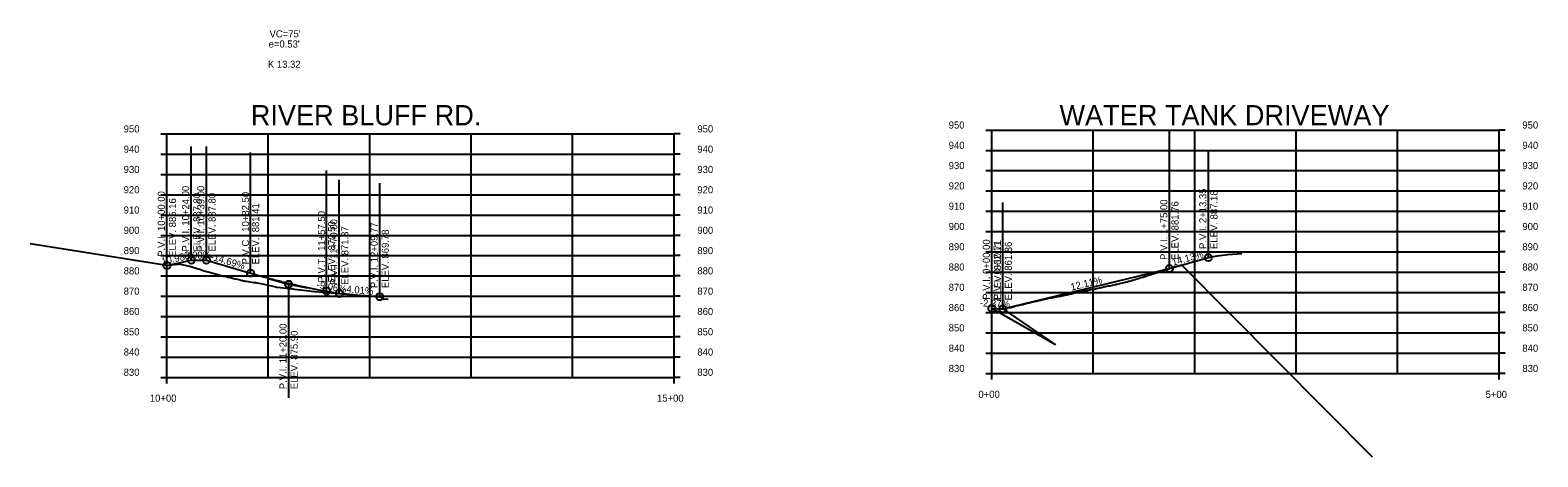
# Model space of a CAD drawing. Extents: x 1486524 to 1499135, y 326561 to 337924.
# Drawn here: x 1497649 to 1499135, y 331043 to 331464 of the extents above; entities that cross this region are included whole.
import ezdxf

# ---------------------------------------------------------------- set-up
doc = ezdxf.new("R2010")
doc.units = 0
for name, color, linetype in [('E_Const Align', 7, 'Continuous'), ('E_Const Align Station', 7, 'Continuous'), ('E_Ownership Information', 7, 'Continuous'), ('E_Proposed ROW Fig Annot', 7, 'Continuous'), ('E_Tract Number', 7, 'Continuous'), ('R_Vert Alg', 7, 'Continuous'), ('R_Vert Alg Annot', 7, 'Continuous')]:
    doc.layers.add(name, color=color, linetype=linetype)

msp = doc.modelspace()

# ---------------------------------------------------------------- linework, layer by layer
at = {"layer": 'E_Const Align'}
for p, q in [((1497777.7, 331361.7), (1497783.7, 331361.7)), ((1497777.7, 331361.7), (1497783.7, 331361.7)), ((1497783.7, 331121.7), (1497783.7, 331361.7)), ((1498283.7, 331121.7), (1498283.7, 331361.7)), ((1498289.7, 331361.7), (1498283.7, 331361.7)), ((1498289.7, 331361.7), (1498283.7, 331361.7)), ((1498591.1, 331365.5), (1498597.1, 331365.5)), ((1498591.1, 331365.5), (1498597.1, 331365.5)), ((1498597.1, 331125.5), (1498597.1, 331365.5)), ((1499097.1, 331125.5), (1499097.1, 331365.5)), ((1499103.1, 331365.5), (1499097.1, 331365.5)), ((1499103.1, 331365.5), (1499097.1, 331365.5)), ((1498591.1, 331345.5), (1498597.1, 331345.5)), ((1499103.1, 331345.5), (1499097.1, 331345.5)), ((1497777.7, 331341.7), (1497783.7, 331341.7)), ((1498289.7, 331341.7), (1498283.7, 331341.7)), ((1497777.7, 331321.7), (1497783.7, 331321.7)), ((1498289.7, 331321.7), (1498283.7, 331321.7)), ((1498591.1, 331325.5), (1498597.1, 331325.5)), ((1499103.1, 331325.5), (1499097.1, 331325.5)), ((1497777.7, 331301.7), (1497783.7, 331301.7)), ((1498289.7, 331301.7), (1498283.7, 331301.7)), ((1498591.1, 331305.5), (1498597.1, 331305.5)), ((1499103.1, 331305.5), (1499097.1, 331305.5)), ((1497777.7, 331281.7), (1497783.7, 331281.7)), ((1498289.7, 331281.7), (1498283.7, 331281.7)), ((1498591.1, 331285.5), (1498597.1, 331285.5)), ((1499103.1, 331285.5), (1499097.1, 331285.5)), ((1497777.7, 331261.7), (1497783.7, 331261.7)), ((1498289.7, 331261.7), (1498283.7, 331261.7)), ((1498591.1, 331265.5), (1498597.1, 331265.5)), ((1499103.1, 331265.5), (1499097.1, 331265.5)), ((1497777.7, 331241.7), (1497783.7, 331241.7)), ((1498289.7, 331241.7), (1498283.7, 331241.7)), ((1498591.1, 331245.5), (1498597.1, 331245.5)), ((1499103.1, 331245.5), (1499097.1, 331245.5)), ((1497777.7, 331221.7), (1497783.7, 331221.7)), ((1498289.7, 331221.7), (1498283.7, 331221.7)), ((1498591.1, 331225.5), (1498597.1, 331225.5)), ((1499103.1, 331225.5), (1499097.1, 331225.5)), ((1497777.7, 331201.7), (1497783.7, 331201.7)), ((1498289.7, 331201.7), (1498283.7, 331201.7)), ((1498591.1, 331205.5), (1498597.1, 331205.5)), ((1499103.1, 331205.5), (1499097.1, 331205.5)), ((1497777.7, 331181.7), (1497783.7, 331181.7)), ((1498289.7, 331181.7), (1498283.7, 331181.7)), ((1498591.1, 331185.5), (1498597.1, 331185.5)), ((1499103.1, 331185.5), (1499097.1, 331185.5)), ((1497777.7, 331161.7), (1497783.7, 331161.7)), ((1498289.7, 331161.7), (1498283.7, 331161.7)), ((1498591.1, 331165.5), (1498597.1, 331165.5)), ((1499103.1, 331165.5), (1499097.1, 331165.5)), ((1497777.7, 331141.7), (1497783.7, 331141.7)), ((1498289.7, 331141.7), (1498283.7, 331141.7)), ((1498591.1, 331145.5), (1498597.1, 331145.5)), ((1499103.1, 331145.5), (1499097.1, 331145.5)), ((1498591.1, 331125.5), (1498597.1, 331125.5)), ((1498597.1, 331125.5), (1499097.1, 331125.5)), ((1498597.1, 331119.5), (1498597.1, 331125.5)), ((1499103.1, 331125.5), (1499097.1, 331125.5)), ((1499097.1, 331119.5), (1499097.1, 331125.5)), ((1497777.7, 331121.7), (1497783.7, 331121.7)), ((1497783.7, 331121.7), (1498283.7, 331121.7)), ((1497783.7, 331115.7), (1497783.7, 331121.7)), ((1498289.7, 331121.7), (1498283.7, 331121.7)), ((1498283.7, 331115.7), (1498283.7, 331121.7))]:
    msp.add_line(p, q, dxfattribs=at)
at = {"layer": 'E_Ownership Information'}
for p, q in [((1497783.7, 331361.7), (1498283.7, 331361.7)), ((1497783.7, 331361.7), (1498283.7, 331361.7)), ((1497883.7, 331121.7), (1497883.7, 331361.7)), ((1497983.7, 331121.7), (1497983.7, 331361.7)), ((1498083.7, 331121.7), (1498083.7, 331361.7)), ((1498183.7, 331121.7), (1498183.7, 331361.7)), ((1498597.1, 331365.5), (1499097.1, 331365.5)), ((1498597.1, 331365.5), (1499097.1, 331365.5)), ((1498697.1, 331125.5), (1498697.1, 331365.5)), ((1498772.1, 331229), (1498772.1, 331365.5)), ((1498797.1, 331125.5), (1498797.1, 331365.5)), ((1498897.1, 331125.5), (1498897.1, 331365.5)), ((1498997.1, 331125.5), (1498997.1, 331365.5)), ((1498597.1, 331345.5), (1499097.1, 331345.5)), ((1497783.7, 331341.7), (1498283.7, 331341.7)), ((1497783.7, 331321.7), (1498283.7, 331321.7)), ((1498597.1, 331325.5), (1499097.1, 331325.5)), ((1497783.7, 331301.7), (1498283.7, 331301.7)), ((1498597.1, 331305.5), (1499097.1, 331305.5)), ((1497783.7, 331281.7), (1498283.7, 331281.7)), ((1498597.1, 331285.5), (1499097.1, 331285.5)), ((1497783.7, 331261.7), (1498283.7, 331261.7)), ((1498597.1, 331265.5), (1499097.1, 331265.5)), ((1497783.7, 331241.7), (1498283.7, 331241.7)), ((1498597.1, 331245.5), (1499097.1, 331245.5)), ((1497783.7, 331221.7), (1498283.7, 331221.7)), ((1498597.1, 331225.5), (1499097.1, 331225.5)), ((1497783.7, 331201.7), (1498283.7, 331201.7)), ((1498597.1, 331205.5), (1499097.1, 331205.5)), ((1497783.7, 331181.7), (1498283.7, 331181.7)), ((1498597.1, 331185.5), (1499097.1, 331185.5)), ((1497783.7, 331161.7), (1498283.7, 331161.7)), ((1498597.1, 331165.5), (1499097.1, 331165.5)), ((1497783.7, 331141.7), (1498283.7, 331141.7)), ((1498597.1, 331145.5), (1499097.1, 331145.5))]:
    msp.add_line(p, q, dxfattribs=at)
at = {"layer": 'E_Proposed ROW Fig Annot'}
for p, q in [((1497783.7, 331232), (1497648.9, 331253.3)), ((1498784, 331232.7), (1498972.1, 331043.3)), ((1498659.7, 331153.8), (1498597.1, 331189.7)), ((1498607.8, 331189.2), (1498659.7, 331153.8))]:
    msp.add_line(p, q, dxfattribs=at)
at = {"layer": 'E_Tract Number'}
for points in [[(1498810.3, 331239.8), (1498812.4, 331240.2), (1498813.9, 331240.6), (1498819.3, 331241.4), (1498829.7, 331242.7), (1498834.2, 331243.1), (1498843.6, 331243.9)], [(1497783.7, 331232), (1497783.8, 331232), (1497793.8, 331233.3), (1497794.7, 331233.4), (1497796.6, 331233.5), (1497796.6, 331233.5), (1497796.6, 331233.5), (1497796.7, 331233.5), (1497796.9, 331233.5), (1497797.2, 331233.4), (1497807.3, 331231.1), (1497813.5, 331228.9), (1497816.8, 331228.1), (1497820, 331226.9), (1497824, 331225.9), (1497824.3, 331225.8), (1497825.8, 331225.4), (1497827.6, 331224.9), (1497829.4, 331224.4), (1497831.2, 331223.8), (1497832.6, 331223.4), (1497833, 331223.3), (1497834.8, 331222.8), (1497836.6, 331222.3), (1497837.7, 331222), (1497838.5, 331221.9), (1497839.5, 331221.6), (1497840.3, 331221.4), (1497842.1, 331221), (1497843.9, 331220.6), (1497845.7, 331220.1), (1497847.5, 331219.7), (1497847.5, 331219.7), (1497848.8, 331219.4), (1497849.3, 331219.3), (1497851.1, 331218.9), (1497852.9, 331218.5), (1497854.7, 331218.1), (1497855.8, 331217.8), (1497856.5, 331217.6), (1497858.3, 331217.2), (1497859.1, 331217), (1497860.2, 331216.8), (1497860.8, 331216.6), (1497862, 331216.5), (1497863.8, 331216.2), (1497865.6, 331215.9), (1497867.4, 331215.6), (1497869.2, 331215.3), (1497871, 331215.1), (1497872.5, 331214.9), (1497872.6, 331215), (1497872.8, 331214.9), (1497874.3, 331214.6), (1497874.6, 331214.5), (1497876.4, 331214.1), (1497891.1, 331210.8), (1497892.2, 331210.7), (1497907.8, 331208.9), (1497909.1, 331208.7), (1497924.4, 331206.9), (1497925.8, 331206.8), (1497940.6, 331205.5), (1497942.5, 331205.4), (1497956.8, 331204.2), (1497960.4, 331203.9), (1497974.2, 331202.8), (1497978.8, 331202.4), (1497992, 331201.3), (1497994.7, 331200.9), (1497995.6, 331199.9), (1497996, 331199), (1498001.9, 331198.8)], [(1498597.1, 331189.7), (1498597.4, 331189.7), (1498600.4, 331189.5), (1498601.8, 331189.5), (1498603.2, 331189.4), (1498604.7, 331189.4), (1498606, 331189.3), (1498606.1, 331189.3), (1498606.4, 331189.3), (1498606.5, 331189.3), (1498606.5, 331189.3), (1498606.8, 331189.3), (1498607.6, 331189.2), (1498607.8, 331189.2), (1498609, 331189.5), (1498609.4, 331189.7), (1498609.9, 331189.7), (1498610.4, 331189.8), (1498611.9, 331190), (1498613.3, 331190.3), (1498614.7, 331190.5), (1498615.8, 331190.7), (1498616.2, 331190.8), (1498616.8, 331191), (1498617.6, 331191.3), (1498617.9, 331191.5), (1498619.1, 331191.7), (1498620.5, 331192.1), (1498621.9, 331192.4), (1498622.2, 331192.5), (1498623.4, 331192.7), (1498624.8, 331193.1), (1498625.9, 331193.3), (1498626.3, 331193.4), (1498627.7, 331193.7), (1498629.1, 331194.1), (1498629.8, 331194.3), (1498630.6, 331194.4), (1498632, 331194.8), (1498633.4, 331195.1), (1498633.9, 331195.2), (1498634.9, 331195.4), (1498636.3, 331195.8), (1498637.7, 331196.2), (1498637.8, 331196.2), (1498639.2, 331196.5), (1498640.6, 331196.8), (1498641.4, 331197), (1498642.1, 331197.2), (1498643.5, 331197.5), (1498644.9, 331197.8), (1498645.2, 331197.9), (1498646.4, 331198.2), (1498647.8, 331198.5), (1498649, 331198.7), (1498649.3, 331198.8), (1498650.7, 331199.1), (1498651.6, 331199.3), (1498652.1, 331199.4), (1498653.6, 331199.7), (1498655, 331200), (1498655.3, 331200.1), (1498655.9, 331200.2), (1498656.4, 331200.3), (1498656.6, 331200.4), (1498657.2, 331200.5), (1498657.9, 331200.6), (1498659.3, 331200.9), (1498660.8, 331201.1), (1498662.2, 331201.4), (1498663.6, 331201.6), (1498665.1, 331201.9), (1498666.5, 331202.2), (1498667.9, 331202.4), (1498669.4, 331202.7), (1498670.8, 331203), (1498671.4, 331203.1), (1498672.3, 331203.4), (1498673.7, 331203.7), (1498675.1, 331204.1), (1498675.7, 331204.2), (1498676.6, 331204.4), (1498678, 331204.7), (1498679.5, 331205), (1498680.9, 331205.3), (1498682.3, 331205.6), (1498684.1, 331206), (1498685.6, 331206.2), (1498690.5, 331207.3), (1498691.3, 331207.5), (1498692, 331207.6), (1498693.4, 331207.9), (1498694.8, 331208.2), (1498696.2, 331208.5), (1498696.3, 331208.5), (1498697.6, 331208.7), (1498698.1, 331208.8), (1498699.1, 331209), (1498700.5, 331209.4), (1498701.9, 331209.7), (1498703.3, 331210), (1498704.7, 331210.3), (1498705.1, 331210.4), (1498706.2, 331210.6), (1498706.5, 331210.7), (1498707.6, 331210.9), (1498708.8, 331211.2), (1498709, 331211.2), (1498710.4, 331211.5), (1498711.9, 331211.8), (1498713.3, 331212.1), (1498714.7, 331212.4), (1498716.1, 331212.7), (1498717.5, 331213), (1498719, 331213.3), (1498719.4, 331213.4), (1498720, 331213.5), (1498720.1, 331213.5), (1498720.2, 331213.5), (1498720.4, 331213.6), (1498720.7, 331213.6), (1498721.8, 331213.9), (1498723.2, 331214.3), (1498724.6, 331214.6), (1498726.1, 331215), (1498727.5, 331215.3), (1498728.9, 331215.7), (1498730.3, 331216), (1498731.8, 331216.4), (1498733.2, 331216.7), (1498734.6, 331217.1), (1498734.8, 331217.1), (1498735.4, 331217.2), (1498735.5, 331217.3), (1498735.6, 331217.3), (1498736, 331217.5), (1498737.4, 331217.9), (1498738.9, 331218.4), (1498740.3, 331218.8), (1498741.7, 331219.3), (1498743.1, 331219.7), (1498744.6, 331220.2), (1498746, 331220.6), (1498747.4, 331221.1), (1498748.1, 331221.3), (1498748.8, 331221.6), (1498749.3, 331221.8), (1498750.2, 331222.1), (1498751.7, 331222.5), (1498753.1, 331222.9), (1498754.1, 331223.2), (1498754.5, 331223.3), (1498755.9, 331223.8), (1498757.3, 331224.2), (1498758.8, 331224.7), (1498759, 331224.7), (1498760.1, 331225.1), (1498760.2, 331225.1), (1498761.6, 331225.6), (1498763, 331226), (1498764.5, 331226.5), (1498764.6, 331226.5), (1498765.9, 331226.9), (1498767.3, 331227.4), (1498768.7, 331227.9), (1498770.1, 331228.3), (1498771.6, 331228.8), (1498773, 331229.3), (1498774.4, 331229.7), (1498775.7, 331230.1), (1498775.8, 331230.2), (1498777.2, 331230.6), (1498778.7, 331231.1), (1498778.9, 331231.2), (1498780.1, 331231.5), (1498784, 331232.7)]]:
    msp.add_lwpolyline(points, dxfattribs=at)
at = {"layer": 'R_Vert Alg'}
for p, q in [((1497807.7, 331237.3), (1497807.7, 331349.3)), ((1497822.7, 331237.3), (1497822.7, 331349.3)), ((1497783.7, 331232), (1497783.7, 331344)), ((1497866.2, 331224.5), (1497866.2, 331343.5)), ((1498772.1, 331229), (1498772.1, 331334)), ((1498810.5, 331239.8), (1498810.5, 331344.8)), ((1497941.2, 331206.7), (1497941.2, 331325.7)), ((1497953.7, 331204.4), (1497953.7, 331316.4)), ((1497993.5, 331201.2), (1497993.5, 331313.2)), ((1498597.1, 331189.7), (1498597.1, 331294.7)), ((1498607.8, 331189.2), (1498607.8, 331294.2)), ((1497783.7, 331232), (1497807.7, 331237.3)), ((1497807.7, 331237.3), (1497822.7, 331237.3)), ((1497822.7, 331237.3), (1497866.2, 331224.5)), ((1498607.8, 331189.2), (1498772.1, 331229)), ((1498772.1, 331229), (1498810.5, 331239.8)), ((1497885, 331219), (1497903.7, 331213.5)), ((1497903.7, 331213.5), (1497922.5, 331210.1)), ((1497903.7, 331213.5), (1497903.7, 331101.5)), ((1497941.2, 331206.7), (1497953.7, 331204.4)), ((1497953.7, 331204.4), (1497993.5, 331201.2)), ((1498597.1, 331189.7), (1498607.8, 331189.2))]:
    msp.add_line(p, q, dxfattribs=at)
msp.add_lwpolyline([(1497866.2, 331224.5), (1497867.8, 331224), (1497869.3, 331223.6), (1497870.9, 331223.1), (1497872.5, 331222.7), (1497874, 331222.2), (1497875.6, 331221.8), (1497877.1, 331221.4), (1497878.7, 331220.9), (1497880.3, 331220.5), (1497881.8, 331220.1), (1497883.4, 331219.7), (1497885, 331219.2), (1497886.5, 331218.8), (1497888.1, 331218.4), (1497889.6, 331218), (1497891.2, 331217.6), (1497892.8, 331217.2), (1497894.3, 331216.8), (1497895.9, 331216.4), (1497897.5, 331216), (1497899, 331215.6), (1497900.6, 331215.3), (1497902.1, 331214.9), (1497905.3, 331214.1), (1497906.8, 331213.8), (1497908.4, 331213.4), (1497910, 331213.1), (1497911.5, 331212.7), (1497913.1, 331212.4), (1497914.6, 331212), (1497916.2, 331211.7), (1497917.8, 331211.3), (1497919.3, 331211), (1497920.9, 331210.7), (1497922.5, 331210.3), (1497924, 331210), (1497925.6, 331209.7), (1497927.1, 331209.4), (1497928.7, 331209), (1497930.3, 331208.7), (1497931.8, 331208.4), (1497933.4, 331208.1), (1497935, 331207.8), (1497936.5, 331207.5), (1497938.1, 331207.2), (1497939.6, 331207), (1497941.2, 331206.7)], dxfattribs=at)
for centre in [(1498810.5, 331239.8), (1497783.7, 331232), (1497807.7, 331237.3), (1497822.7, 331237.3), (1497866.2, 331224.5), (1498772.1, 331229), (1497903.7, 331213.5), (1497941.2, 331206.7), (1497953.7, 331204.4), (1497993.5, 331201.2), (1498597.1, 331189.7), (1498607.8, 331189.2)]:
    msp.add_circle(centre, 3.5, dxfattribs=at)

# ---------------------------------------------------------------- texts
at = {"layer": 'E_Const Align Station'}
for s, p in [('950', (1497741.1, 331363.2)), ('950', (1497741.1, 331363.2)), ('950', (1498306.7, 331363.2)), ('950', (1498306.7, 331363.2)), ('950', (1498554.5, 331367)), ('950', (1498554.5, 331367)), ('950', (1499120.1, 331367)), ('950', (1499120.1, 331367)), ('940', (1497741.1, 331343.2)), ('940', (1498306.7, 331343.2)), ('940', (1498554.5, 331347)), ('940', (1499120.1, 331347)), ('930', (1497741.1, 331323.2)), ('930', (1498306.7, 331323.2)), ('930', (1498554.5, 331327)), ('930', (1499120.1, 331327)), ('920', (1497741.1, 331303.2)), ('920', (1498306.7, 331303.2)), ('920', (1498554.5, 331307)), ('920', (1499120.1, 331307)), ('910', (1497741.1, 331283.2)), ('910', (1498306.7, 331283.2)), ('910', (1498554.5, 331287)), ('910', (1499120.1, 331287)), ('900', (1498554.5, 331267)), ('900', (1499120.1, 331267)), ('900', (1497741.1, 331263.2)), ('900', (1498306.7, 331263.2)), ('890', (1497741.1, 331243.2)), ('890', (1498306.7, 331243.2)), ('890', (1498554.5, 331247)), ('890', (1499120.1, 331247)), ('880', (1497741.1, 331223.2)), ('880', (1498306.7, 331223.2)), ('880', (1498554.5, 331227)), ('880', (1499120.1, 331227)), ('870', (1498554.5, 331207)), ('870', (1499120.1, 331207)), ('870', (1497741.1, 331203.2)), ('870', (1498306.7, 331203.2)), ('860', (1497741.1, 331183.2)), ('860', (1498306.7, 331183.2)), ('860', (1498554.5, 331187)), ('860', (1499120.1, 331187)), ('850', (1497741.1, 331163.2)), ('850', (1498306.7, 331163.2)), ('850', (1498554.5, 331167)), ('850', (1499120.1, 331167)), ('840', (1498554.5, 331147)), ('840', (1499120.1, 331147)), ('840', (1497741.1, 331143.2)), ('840', (1498306.7, 331143.2)), ('830', (1497741.1, 331123.2)), ('830', (1498306.7, 331123.2)), ('830', (1498554.5, 331127)), ('830', (1499120.1, 331127)), ('0+00', (1498583.8, 331101.5)), ('5+00', (1499083.8, 331101.5)), ('10+00', (1497766.9, 331097.7)), ('15+00', (1498266.9, 331097.7))]:
    msp.add_text(s, height=7, dxfattribs=at).set_placement(p)
at = {"layer": 'E_Proposed ROW Fig Annot'}
for s, p in [('RIVER BLUFF RD.', (1497866.4, 331370.2)), ('WATER TANK DRIVEWAY', (1498663.7, 331370.2))]:
    msp.add_text(s, height=20, dxfattribs=at).set_placement(p)
at = {"layer": 'R_Vert Alg Annot'}
for s, p in [("VC=75'", (1497884.9, 331456.9)), ("e=0.53'", (1497884, 331446.9)), ('K 13.32', (1497883.3, 331426.9))]:
    msp.add_text(s, height=7, dxfattribs=at).set_placement(p)
for s, rotation, p in [('P.V.I. 10+00.00', 90, (1497781.7, 331240.5)), ('P.V.I. 10+24.00', 90, (1497805.7, 331245.8)), ('ELEV. 887.80', 90, (1497816.7, 331245.8)), ('P.V.I. 10+39.00', 90, (1497820.7, 331245.8)), ('ELEV. 887.80', 90, (1497831.7, 331245.8)), ('P.V.C . 10+82.50', 90, (1497864.7, 331233)), ('P.V.I. 2+13.35', 90, (1498808.5, 331248.3)), ('ELEV. 887.18', 90, (1498819.5, 331248.3)), ('ELEV. 885.16', 90, (1497792.7, 331240.5)), ('ELEV.  881.41', 90, (1497874.7, 331233)), ('P.V.I. 1+75.00', 90, (1498770.1, 331237.5)), ('ELEV. 881.76', 90, (1498781.1, 331237.5)), ('P.V.T.  11+57.50', 90, (1497939.7, 331215.2)), ('ELEV.  872.50', 90, (1497949.7, 331215.2)), ('P.V.I. 11+70.00', 90, (1497951.7, 331212.9)), ('P.V.I. 12+09.77', 90, (1497991.5, 331209.7)), ('ELEV. 871.37', 90, (1497962.7, 331212.9)), ('ELEV. 869.78', 90, (1498002.5, 331209.7)), ('P.V.I. 0+00.00', 90, (1498595.1, 331198.2)), ('P.V.I. 0+10.71', 90, (1498605.8, 331197.7)), ('10.98%', 12.39, (1497779.1, 331232.5)), ('0.00%', 360, (1497800.7, 331238.8)), ('-14.69%', 343.6258, (1497826.1, 331237.8)), ('ELEV. 862.11', 90, (1498606.1, 331198.2)), ('ELEV. 861.86', 90, (1498616.8, 331197.7)), ('14.13%', 15.7778, (1498775.7, 331231.6)), ('-9.06%', 349.7294, (1497930.9, 331210.1)), ('-4.01%', 355.4153, (1497957.4, 331205.6)), ('12.11%', 13.6199, (1498675.6, 331207.2)), ('-2.37%', 357.2911, (1498585.1, 331191.8)), ('P.V.I. 11+20.00', 90, (1497901.7, 331110)), ('ELEV. 875.90', 90, (1497912.7, 331110))]:
    msp.add_text(s, height=7, rotation=rotation, dxfattribs=at).set_placement(p)

doc.saveas('drawing.dxf')
